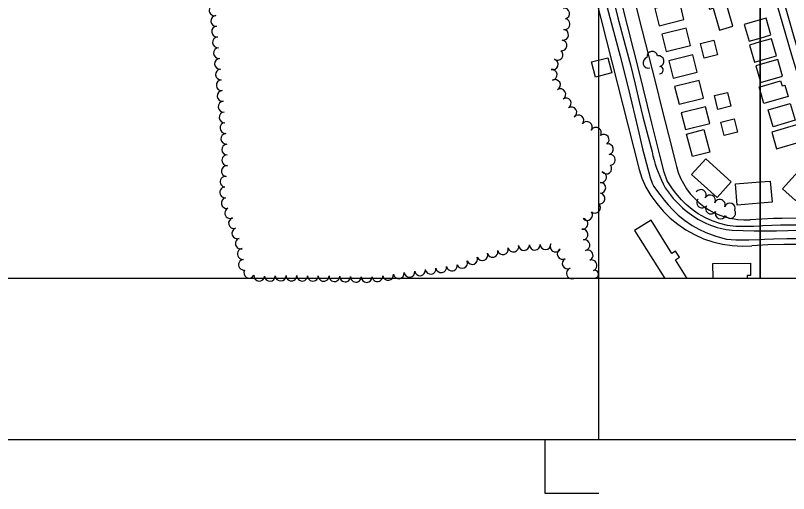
# Model space of a CAD drawing. Extents: x -25029 to 2274964, y -81170 to 687028.
# Drawn here: x 3866 to 5304, y -69148 to -68260 of the extents above; entities that cross this region are included whole.
import ezdxf

# ---------------------------------------------------------------- set-up
doc = ezdxf.new("R2010")
doc.units = 0
for name, color, linetype in [('60', 7, 'Continuous'), ('81911BEA - RW_X_Fee_RW', 7, 'Continuous'), ('BLDG', 7, 'Continuous'), ('GE_X_CL_2000', 7, 'Continuous'), ('ROAD', 7, 'Continuous'), ('TI_BORDER', 7, 'Continuous'), ('TI_SHEET', 7, 'Continuous'), ('TREES', 7, 'Continuous')]:
    doc.layers.add(name, color=color, linetype=linetype)

msp = doc.modelspace()

# ---------------------------------------------------------------- linework, layer by layer
at = {"layer": '60'}
for points in [[(251.6, -64748.4), (5251.6, -64748.4), (5251.6, -68748.4), (251.6, -68748.4)], [(5251.6, -64748.4), (10251.6, -64748.4), (10251.6, -68748.4), (5251.6, -68748.4)]]:
    msp.add_lwpolyline(points, close=True, dxfattribs=at)
at = {"layer": '81911BEA - RW_X_Fee_RW'}
msp.add_line((4876.6, -67954.8), (5026.3, -68545.8), dxfattribs=at)
for points in [[(5231.6, -68064.1), (5242.8, -68102.5), (5254, -68140.9), (5265.3, -68179.3), (5276.5, -68217.7), (5287.7, -68256), (5299, -68294.4), (5310.2, -68332.8), (5321.5, -68371.2), (5332.7, -68409.6), (5343.9, -68448), (5355.2, -68486.4), (5389.4, -68603.3)], [(4995.4, -68142.4), (5007.6, -68190.8), (5019.9, -68239.3), (5032.2, -68287.8), (5044.5, -68336.3), (5056.8, -68384.7), (5069, -68433.2), (5081.3, -68481.7), (5093.6, -68530.1), (5096.1, -68540.2)], [(5026.3, -68545.8), (5031.6, -68561.9), (5039.3, -68578.6), (5048.6, -68594.4), (5059.2, -68609.4), (5071.1, -68623.4), (5084.2, -68636.2), (5098.4, -68647.8), (5113.6, -68658.1), (5129.7, -68667), (5146.4, -68674.5), (5163.8, -68680.4), (5181.7, -68684.7), (5199.8, -68687.4), (5218.1, -68688.5), (5236.5, -68687.9)], [(5096.1, -68540.2), (5099.4, -68551.2), (5103.7, -68561.8), (5108.8, -68572), (5114.8, -68581.8), (5121.7, -68591), (5129.3, -68599.5), (5137.6, -68607.4), (5146.6, -68614.5), (5156.1, -68620.8), (5166.2, -68626.3), (5176.7, -68630.8), (5187.6, -68634.5), (5198.8, -68637.1), (5203.1, -68637.8), (5210.1, -68638.8), (5221.5, -68639.5), (5233, -68639.2)], [(5362.9, -68637.2), (5319.6, -68636.3), (5292.9, -68636.7), (5276.3, -68636.9), (5233, -68639.2)], [(5325.4, -68685.1), (5295.8, -68685.3), (5266.1, -68686.2), (5236.5, -68687.9)]]:
    msp.add_lwpolyline(points, dxfattribs=at)
at = {"layer": 'BLDG'}
for p, q in [((5231.1, -68307.5), (5251.6, -68301.6)), ((5240.9, -68346.6), (5251.6, -68343.5)), ((5251.6, -68391.9), (5289.8, -68380.8)), ((5251.6, -68381.3), (5252.5, -68384.4)), ((5205.9, -68572.6), (5251.6, -68569)), ((5018.2, -68659.5), (5074.1, -68748.4))]:
    msp.add_line(p, q, dxfattribs=at)
for points in [[(5200.9, -68279.5), (5185.7, -68227.1), (5190.9, -68225.6), (5187.6, -68214), (5180.9, -68215.9), (5178.6, -68208), (5152.5, -68215.6), (5154.5, -68222.6), (5150.7, -68223.7), (5157.7, -68248), (5164.3, -68246.1), (5176.1, -68286.7)], [(5064, -68278.6), (5110, -68267.1), (5102, -68235), (5056, -68246.5)], [(5076.7, -68326.8), (5122.2, -68315.4), (5114.1, -68283), (5068.5, -68294.4)], [(5165.5, -68305.7), (5172.3, -68332.7), (5147.4, -68338.9), (5140.6, -68311.9)], [(4968.5, -68338), (4975.6, -68366.4), (4945.2, -68374), (4938.1, -68345.6)], [(5090, -68376.3), (5134.5, -68365.1), (5126.4, -68332.7), (5081.9, -68343.9)], [(5100.8, -68424.4), (5146.2, -68413.1), (5138.1, -68380.5), (5092.6, -68391.8)], [(5191.1, -68402.5), (5197.4, -68427.9), (5172.9, -68434.1), (5166.6, -68408.6)], [(5112.5, -68471.7), (5158, -68460.3), (5150.3, -68429.3), (5104.8, -68440.7)], [(5307.8, -68423.3), (5316.8, -68454.4), (5275.7, -68466.3), (5266.7, -68435.2)], [(5203.2, -68451.6), (5209.4, -68476.5), (5184.6, -68482.7), (5178.4, -68457.8)], [(5146.8, -68471.6), (5157.9, -68513.5), (5125.7, -68522), (5114.6, -68480.1)], [(5282.2, -68507.2), (5328.7, -68493.7), (5327.5, -68489.5), (5334.5, -68487.5), (5327.5, -68463.5), (5320.3, -68465.6), (5319.5, -68462.9), (5273.3, -68476.3)], [(5150.5, -68525.9), (5197.9, -68568.7), (5171.5, -68598), (5124.1, -68555.2)], [(5328, -68543.6), (5293.5, -68581.9), (5317.7, -68603.8), (5330.1, -68590), (5333.1, -68592.7), (5355.2, -68568.2)]]:
    msp.add_lwpolyline(points, close=True, dxfattribs=at)
for points in [[(5251.6, -68267.6), (5222, -68276.1), (5231.1, -68307.5)], [(5251.6, -68301.6), (5271.7, -68295.8), (5262.6, -68264.4), (5251.6, -68267.6)], [(5251.6, -68308.8), (5231.6, -68314.6), (5240.9, -68346.6)], [(5251.6, -68343.5), (5281.8, -68334.8), (5272.5, -68302.8), (5251.6, -68308.8)], [(5252.5, -68384.4), (5293.5, -68372.5), (5284.4, -68341.3), (5251.6, -68350.8)], [(5251.6, -68350.8), (5243.5, -68353.2), (5251.6, -68381.3)], [(5289.8, -68380.8), (5292.6, -68390.5), (5297.8, -68389), (5304, -68410.3), (5258.7, -68423.4), (5251.6, -68399.2)], [(5251.6, -68399.2), (5249.7, -68392.4), (5251.6, -68391.9)], [(5251.6, -68608.6), (5209, -68612), (5205.9, -68572.6)], [(5251.6, -68569), (5270.6, -68567.4), (5273.8, -68606.8), (5251.6, -68608.6)], [(5116.1, -68748.4), (5094.3, -68713.7), (5101.4, -68709.2), (5094.2, -68697.7), (5087.6, -68701.9), (5048.8, -68640.2), (5018.2, -68659.5)], [(5164.2, -68748.4), (5163.8, -68720.4), (5233.8, -68719.9), (5233.9, -68743.1), (5227.3, -68743.1), (5227.4, -68748.4)]]:
    msp.add_lwpolyline(points, dxfattribs=at)
at = {"layer": 'GE_X_CL_2000'}
for points in [[(4980.3, -68236.3), (4987.1, -68264.1), (4991, -68280.1), (5000.6, -68314.7), (5010.4, -68351.2), (5019.2, -68387), (5026.9, -68419.3), (5033.7, -68448.2), (5050.5, -68512.9), (5052.3, -68520.7), (5054.3, -68528.3), (5056.6, -68536), (5059.1, -68543.5), (5061.9, -68551), (5064.8, -68558.3), (5068, -68565.6), (5071.4, -68572.8), (5075, -68579.9), (5078.5, -68585), (5082.2, -68590), (5086.1, -68594.9), (5090, -68599.6), (5094.2, -68604.3), (5098.5, -68608.7), (5102.9, -68613.1), (5107.5, -68617.3), (5112.2, -68621.3), (5117.1, -68625.2), (5126.6, -68632.2), (5131.2, -68635.3), (5136, -68638.2), (5140.9, -68641), (5145.9, -68643.5), (5150.9, -68645.9), (5156.1, -68648.2), (5161.3, -68650.2), (5166.6, -68652), (5171.9, -68653.7), (5177.3, -68655.1)], [(5177.3, -68655.1), (5182.8, -68656.4), (5188.3, -68657.4), (5193.8, -68658.3), (5199.4, -68659), (5220.1, -68659.5), (5240.8, -68659.8), (5261.6, -68659.9), (5282.3, -68659.7), (5303, -68659.3), (5323.8, -68658.7), (5345, -68659), (5366.1, -68659.6), (5387.3, -68660.3), (5408.5, -68661.3), (5427.3, -68662.4)]]:
    msp.add_lwpolyline(points, dxfattribs=at)
at = {"layer": 'ROAD'}
for points in [[(5251.6, -68083.6), (5266.3, -68133.6), (5300.4, -68251.3), (5331.2, -68357.2), (5354.2, -68436.7), (5377.9, -68520.8), (5394, -68577), (5399.5, -68594.8), (5400.6, -68606.2), (5400.4, -68617.8), (5397.8, -68627.2), (5393, -68635.2), (5387.7, -68641.4), (5380.6, -68645.6), (5374.6, -68649.2), (5369.7, -68650.9), (5355.3, -68650.3), (5333.5, -68649.7), (5312, -68649.4), (5289.5, -68649.2), (5273.7, -68650), (5256.5, -68650.9), (5251.6, -68651.1)], [(5251.6, -68651.1), (5239.1, -68651.6), (5222.1, -68652.1), (5206.3, -68651.9), (5191, -68649.9), (5176.8, -68646.1), (5162.7, -68641.5), (5150.1, -68635.8), (5136.5, -68628.4), (5125.4, -68620.5), (5114.2, -68611), (5105.3, -68602.4), (5094.5, -68589.3), (5087.3, -68580.2), (5078.9, -68566.7), (5073.4, -68550.9), (5065, -68519.1), (5050.1, -68459.8), (5026.9, -68363.8), (4995.2, -68239.2)], [(4967.2, -68244.5), (4991.2, -68335.1), (5005.6, -68391.4), (5013.2, -68422.6), (5024.3, -68469.8), (5033.1, -68507.4), (5040.1, -68535.6), (5046.9, -68560.7), (5051, -68571.3), (5054.1, -68577.8), (5062.3, -68589.3), (5067.6, -68595.5), (5073.3, -68602.7), (5080.3, -68611.7), (5089.1, -68621.1), (5099.3, -68630.7), (5111, -68640.3), (5125.4, -68650.3), (5137.5, -68657), (5150.4, -68663.1), (5169.4, -68670), (5189, -68675.3), (5206.3, -68676.9), (5230.8, -68676.7), (5251.6, -68675.8)], [(5251.6, -68675.8), (5259.7, -68675.4), (5276.7, -68675.1), (5301.5, -68674.1), (5322.6, -68674), (5342.3, -68674.3), (5360.6, -68674.6), (5382.9, -68675.8), (5403.9, -68677.8), (5447.9, -68681.7), (5485.2, -68687.4), (5515.7, -68692.2), (5555.6, -68700.3), (5593.5, -68709.1), (5625.2, -68717.6), (5659.5, -68727.5), (5684.7, -68735.7), (5702.7, -68741.7), (5718.6, -68748.4)]]:
    msp.add_lwpolyline(points, dxfattribs=at)
at = {"layer": 'TI_BORDER'}
for points in [[(-48.4, -64448.4), (6951.6, -64448.4), (6951.6, -69048.4), (-48.4, -69048.4)], [(4951.6, -64448.4), (11951.6, -64448.4), (11951.6, -69048.4), (4951.6, -69048.4)]]:
    msp.add_lwpolyline(points, close=True, dxfattribs=at)
at = {"layer": 'TI_SHEET'}
msp.add_lwpolyline([(4951.6, -69148.4), (4851.6, -69148.4), (4851.6, -69048.4)], dxfattribs=at)
at = {"layer": 'TREES'}
for centre, radius, start, end in [((4236.6, -68249.9), 10, 102.8256, 282.8256), ((4887.2, -68255.8), 10, 281.8556, 101.8556), ((4239.7, -68269.6), 10, 94.9282, 274.9282), ((4887.9, -68275.5), 10, 261.9154, 81.9154), ((4241.4, -68289.6), 10, 94.9282, 274.9282), ((4885.1, -68295.3), 10, 261.9248, 81.9248), ((4243.1, -68309.5), 10, 94.9282, 274.9282), ((4882.2, -68315.1), 10, 261.8023, 81.8023), ((4244.9, -68329.4), 10, 94.9282, 274.9282), ((4874.8, -68333), 10, 232.9334, 52.9334), ((5051, -68336.3), 10, 8.8205, 188.8205), ((4246.6, -68349.4), 10, 94.9282, 274.9282), ((4865.7, -68350.5), 10, 252.0147, 72.0147), ((5043.8, -68347.4), 10, 105.6588, 285.6588), ((5062.9, -68344.5), 10, 281.6385, 101.6385), ((5064.7, -68361.1), 6.73, 268.4949, 88.4949), ((4248.3, -68369.3), 10, 94.9282, 274.9282), ((4863.9, -68369.9), 10, 277.4395, 97.4395), ((4250, -68389.2), 10, 94.9282, 274.9282), ((4870, -68388.6), 10, 298.9604, 118.9604), ((4251.7, -68409.1), 10, 94.9282, 274.9282), ((4880, -68405.9), 10, 301.2103, 121.2103), ((4890.3, -68422.7), 9.73, 301.2103, 121.2103), ((4253.4, -68429.1), 10, 94.9282, 274.9282), ((4900.5, -68439.6), 10, 301.2103, 121.2103), ((4255.2, -68449), 10, 94.9282, 274.9282), ((4913.4, -68454.6), 10, 320.2103, 140.2103), ((4256.9, -68468.9), 10, 94.9282, 274.9282), ((4929.2, -68466.8), 10, 324.4809, 144.4809), ((4946, -68477.5), 10, 330.4034, 150.4034), ((4258.6, -68488.8), 10, 94.9282, 274.9282), ((4960.6, -68490.5), 10, 306.3884, 126.3884), ((4259.9, -68508.8), 10, 92.6353, 272.6353), ((4968.7, -68508.3), 10, 282.4723, 102.4723), ((4260.4, -68528.8), 10, 90.1892, 270.1892), ((4972.1, -68528), 10, 277.1543, 97.1543), ((4259.4, -68548.7), 10, 83.8897, 263.8897), ((4965.5, -68544.1), 10, 218.2225, 38.2225), ((4257.2, -68568.6), 10, 83.3806, 263.3806), ((4955.9, -68560.2), 10, 259.7712, 79.7712), ((4954.3, -68580), 10, 271.2751, 91.2751), ((4256.5, -68588.5), 10, 93.0221, 273.0221), ((5141.3, -68593.2), 10, 326.8205, 146.8205), ((4259.1, -68608.3), 10, 101.9993, 281.9993), ((4952.9, -68599.8), 10, 260.4698, 80.4698), ((5143.8, -68607.3), 10, 142.6453, 322.6453), ((5135.6, -68601), 0.325, 142.4515, 322.4514), ((5158.5, -68603.3), 10, 332.1059, 152.1059), ((5176.7, -68611.5), 10, 339.4419, 159.4419), ((4944.5, -68617), 10, 227.1368, 47.1368), ((5160.3, -68618.5), 10, 148.6487, 328.6487), ((5195.4, -68618.5), 10, 339.4424, 159.4424), ((4265.8, -68627), 10, 117.0876, 297.0876), ((4929.9, -68630.7), 10, 219.1254, 39.1254), ((5178, -68627.7), 10, 156.9967, 336.9967), ((5196, -68626.8), 10, 208.4547, 28.4547), ((4272.8, -68645.5), 10, 104.5539, 284.5539), ((4921.2, -68646.9), 10, 264.3549, 84.3549), ((4279, -68664.6), 10, 111.0931, 291.0931), ((4921.5, -68666.8), 10, 277.9293, 97.9293), ((4285.4, -68683.5), 10, 106.4336, 286.4336), ((4792.6, -68689.4), 10, 193.8602, 13.8602), ((4812.3, -68686.5), 10, 182.5512, 2.5512), ((4832.3, -68685.6), 10, 182.5512, 2.5512), ((4852.3, -68684.8), 10, 182.5512, 2.5512), ((4871, -68689.1), 10, 151.2363, 331.2363), ((4924.9, -68686.5), 10, 281.522, 101.522), ((4289.2, -68703), 10, 95.8836, 275.8836), ((4734.8, -68705.2), 10, 200.6124, 20.6124), ((4753.8, -68699.1), 10, 194.9311, 14.9311), ((4773.2, -68694.2), 10, 193.8605, 13.8605), ((4884.3, -68702.8), 10, 116.9866, 296.9866), ((4930.8, -68705.5), 10, 292.5668, 112.5668), ((4291.3, -68722.9), 10, 95.8836, 275.8836), ((4697.4, -68719.4), 10, 200.7824, 20.7824), ((4716.1, -68712.3), 10, 200.8236, 20.8236), ((4893.4, -68720.7), 10, 116.9866, 296.9866), ((4938.1, -68724.1), 10, 290.3769, 110.3769), ((4301.1, -68737.7), 10, 151.044, 331.044), ((4618.9, -68733.4), 10, 188.1731, 8.1731), ((4638.6, -68730.5), 10, 188.1731, 8.1731), ((4658.4, -68727.7), 10, 188.1731, 8.1731), ((4678.2, -68724.6), 10, 189.4709, 9.4709), ((4901.4, -68739), 10, 110.0779, 290.0779), ((4319.8, -68743.3), 10, 175.4813, 355.4813), ((4339.7, -68743.8), 10, 182.0055, 2.0055), ((4359.7, -68743.2), 10, 181.0651, 1.0651), ((4379.7, -68743.1), 10, 179.5378, 359.5378), ((4399.7, -68743.3), 10, 179.5378, 359.5378), ((4419.7, -68743.5), 10, 179.5378, 359.5378), ((4439.7, -68743.7), 10, 178.8543, 358.8543), ((4459.7, -68744.2), 10, 178.283, 358.283), ((4479.7, -68744.8), 10, 178.283, 358.283), ((4499.7, -68745.4), 10, 178.283, 358.283), ((4519.7, -68745.7), 10, 180.2975, 0.2975), ((4539.6, -68744.5), 10, 186.6354, 6.6354), ((4559.5, -68741.9), 10, 188.1731, 8.1731), ((4579.3, -68739), 10, 188.1731, 8.1731), ((4599.1, -68736.2), 10, 188.1731, 8.1731), ((4943.7, -68740.5), 7.31, 286.9032, 106.9032)]:
    msp.add_arc(centre, radius, start, end, dxfattribs=at)

doc.saveas('drawing.dxf')
